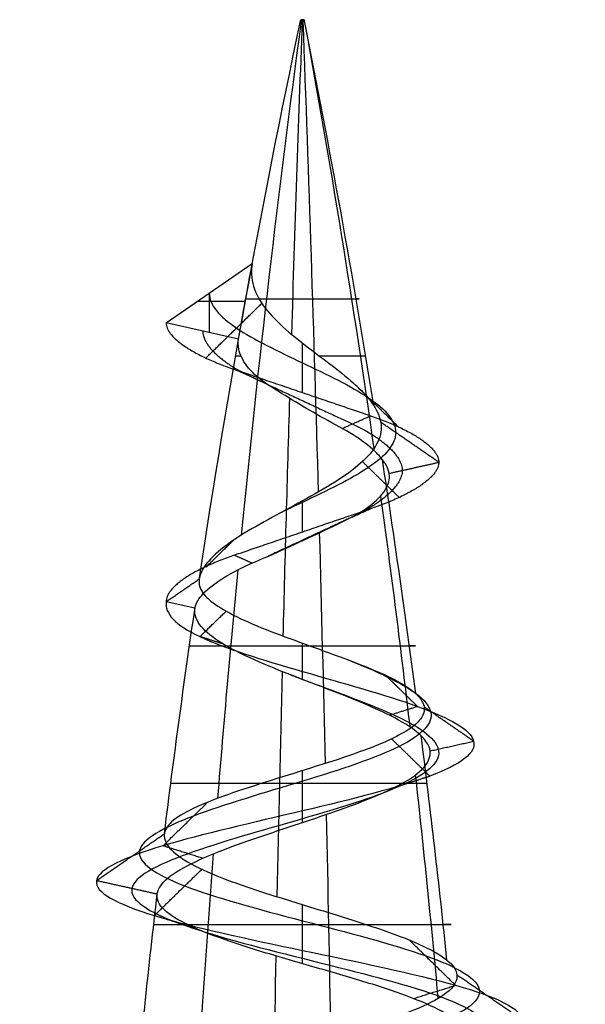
# Model space of a CAD drawing. Header units: millimetres. Extents: x -429 to 422, y -262 to 259.
# Tile 483 of 656: x 138 to 144, y 248 to 259. Entities that reach past the tile are written whole.
import ezdxf

# ---------------------------------------------------------------- set-up
doc = ezdxf.new("R2010")
doc.units = ezdxf.units.MM
doc.layers.add('Screw', color=7, linetype='Continuous', true_color=0xffffff)

msp = doc.modelspace()

# ---------------------------------------------------------------- linework, layer by layer
at = {"layer": 'Screw', "color": 7, "true_color": 0xffffff}
for p, q in [((140.855, 258.55, 1204.207), (140.852, 258.536, 1204.206)), ((140.854, 258.55, 1204.214), (140.891, 258.55, 1204.214)), ((140.857, 258.55, 1204.223), (140.854, 258.536, 1204.225)), ((140.869, 258.55, 1204.232), (140.869, 258.536, 1204.235)), ((140.873, 258.55, 1204.232), (140.873, 258.55, 1204.195)), ((140.876, 258.55, 1204.195), (140.876, 258.536, 1204.193)), ((140.885, 258.55, 1204.228), (140.886, 258.536, 1204.23)), ((140.891, 258.55, 1204.214), (140.894, 258.536, 1204.214)), ((139.373, 255.216, 1204.214), (140.32, 255.869, 1204.214)), ((139.847, 255.542, 1204.214), (139.847, 255.11, 1204.214)), ((139.718, 255.454, 1204.214), (140.244, 255.454, 1204.214)), ((140.17, 255.038, 1204.214), (139.373, 255.216, 1204.214)), ((139.689, 252.078, 1204.214), (139.373, 252.148, 1204.214))]:
    msp.add_line(p, q, dxfattribs=at)
at = {"layer": 'Screw', "color": 7, "true_color": 0xffffff, "extrusion": (0.018848, -7.79498e-15, -0.999822)}
msp.add_arc((236.849, 265.555, -1201.345), 104.311, 278.57845, 282, dxfattribs=at)
at = {"layer": 'Screw', "color": 7, "true_color": 0xffffff, "extrusion": (-0.772512, 2.56304e-13, 0.635)}
for start, end in [(258, 261.15889), (261.37148, 262.7652), (263.10315, 264.44953)]:
    msp.add_arc((-236.849, 1121.733, 655.85), 104.311, start, end, dxfattribs=at)
at = {"layer": 'Screw', "color": 7, "true_color": 0xffffff, "extrusion": (0.984564, -2.56304e-13, 0.175023)}
for start, end in [(78, 79.92855), (80.32112, 81.77536), (81.99168, 83.36379), (83.72372, 85.07324)]:
    msp.add_arc((236.849, 1058.96, 349.463), 104.311, start, end, dxfattribs=at)
at = {"layer": 'Screw', "color": 7, "true_color": 0xffffff, "extrusion": (0, -1, 0)}
for centre, radius, start, end in [((140.873, 1204.214, -258.543), 0.02, 360, 199.8), ((140.873, 1204.214, -258.543), 0.02, 199.8, 0), ((140.873, 1204.214, -255.481), 0.624, 181.08, 19.08), ((140.873, 1204.214, -254.849), 0.736, 156.5472, 181.08), ((140.873, 1204.214, -254.849), 0.736, 19.08, 75.1887), ((140.873, 1204.214, -251.662), 1.244, 181.08, 19.08), ((140.873, 1204.214, -250.148), 1.45, 19.08, 181.08), ((140.873, 1204.214, -248.599), 1.637, 181.08, 19.08)]:
    msp.add_arc(centre, radius, start, end, dxfattribs=at)
at = {"layer": 'Screw', "color": 7, "true_color": 0xffffff, "extrusion": (0, 1, 0)}
for centre, radius, start, end in [((-140.873, 1204.214, 258.536), 0.0215, 358.92, 160.92), ((-140.873, 1204.214, 258.536), 0.0215, 340.2, 358.92), ((-140.873, 1204.214, 258.536), 0.0215, 180, 340.2), ((-140.873, 1204.214, 258.55), 0.0186, 340.2, 180), ((-140.873, 1204.214, 258.55), 0.0186, 180, 340.2), ((-140.873, 1204.214, 258.536), 0.0215, 160.92, 180)]:
    msp.add_arc(centre, radius, start, end, dxfattribs=at)
at = {"layer": 'Screw', "color": 7, "true_color": 0xffffff, "extrusion": (-0.984564, 2.56304e-13, -0.175023)}
for start, end in [(258, 260.89587), (261.14492, 262.55307), (262.86319, 264.21696)]:
    msp.add_arc((-236.849, 1262.98, -349.463), 104.311, start, end, dxfattribs=at)
at = {"layer": 'Screw', "color": 7, "true_color": 0xffffff, "extrusion": (-0.506335, 2.56304e-13, -0.862337)}
for start, end in [(258, 260.63153), (260.92032, 262.34029), (262.62334, 263.9836)]:
    msp.add_arc((-236.849, 590.265, -1109.767), 104.311, start, end, dxfattribs=at)
at = {"layer": 'Screw', "color": 7, "true_color": 0xffffff, "extrusion": (-0.326888, -7.23588e-14, 0.945063)}
msp.add_arc((-236.849, 424.767, 1092.008), 104.311, 99.63402, 102, dxfattribs=at)
at = {"layer": 'Screw', "color": 7, "true_color": 0xffffff, "extrusion": (0, 0, -1)}
msp.add_arc((-242.882, 236.849, -1204.214), 104.311, 10.04253, 10.50624, dxfattribs=at)
at = {"layer": 'Screw', "color": 7, "true_color": 0xffffff, "extrusion": (-0.326888, -7.24143e-14, 0.945063)}
msp.add_arc((-236.849, 424.767, 1092.008), 104.311, 97.87323, 99.30429, dxfattribs=at)
at = {"layer": 'Screw', "color": 7, "true_color": 0xffffff, "extrusion": (0.018848, -7.79411e-15, -0.999822)}
msp.add_arc((236.849, 265.555, -1201.345), 104.311, 277.02372, 278.39931, dxfattribs=at)
at = {"layer": 'Screw', "color": 7, "true_color": 0xffffff, "extrusion": (-0.326888, -7.23865e-14, 0.945063)}
msp.add_arc((-236.849, 424.767, 1092.008), 104.311, 96.2506, 97.6164, dxfattribs=at)
at = {"layer": 'Screw', "color": 7, "true_color": 0xffffff, "extrusion": (0.018848, -7.79303e-15, -0.999822)}
msp.add_arc((236.849, 265.555, -1201.345), 104.311, 275.31878, 276.65673, dxfattribs=at)
at = {"layer": 'Screw', "color": 7, "true_color": 0xffffff}
for points, knots in [([(140.32, 255.869, 1204.214), (140.305, 255.784, 1204.298), (140.309, 255.7, 1204.388), (140.358, 255.537, 1204.558), (140.403, 255.456, 1204.64), (140.524, 255.298, 1204.778), (140.603, 255.219, 1204.835), (140.778, 255.066, 1204.912), (140.876, 254.989, 1204.932), (141.074, 254.838, 1204.931), (141.176, 254.763, 1204.909), (141.363, 254.616, 1204.825), (141.45, 254.542, 1204.762), (141.575, 254.415, 1204.627), (141.622, 254.36, 1204.559), (141.657, 254.306, 1204.485)], [0, 0, 0, 0, 0.00517405, 0.00517405, 0.01034873, 0.01034873, 0.01558777, 0.01558777, 0.02087104, 0.02087104, 0.02626269, 0.02626269, 0.03170822, 0.03170822, 0.0359002, 0.0359002, 0.0359002, 0.0359002]), ([(139.847, 255.542, 1204.214), (139.847, 255.414, 1204.483), (139.957, 255.287, 1204.749), (140.337, 255.031, 1205.129), (140.604, 254.903, 1205.239), (141.141, 254.648, 1205.239), (141.408, 254.52, 1205.129), (141.788, 254.264, 1204.749), (141.898, 254.136, 1204.482), (141.898, 253.881, 1203.945), (141.788, 253.753, 1203.678), (141.408, 253.497, 1203.299), (141.141, 253.369, 1203.188), (140.784, 253.199, 1203.188), (140.695, 253.157, 1203.2), (140.609, 253.115, 1203.223)], [0, 0, 0, 0, 0.947774, 0.947774, 1.895547, 1.895547, 2.843321, 2.843321, 3.791094, 3.791094, 4.738868, 4.738868, 5.686641, 5.686641, 6.000094, 6.000094, 6.000094, 6.000094]), ([(141.75, 253.714, 1204.517), (141.722, 253.75, 1204.581), (141.686, 253.787, 1204.641), (141.577, 253.885, 1204.786), (141.491, 253.947, 1204.864), (141.294, 254.065, 1204.984), (141.18, 254.123, 1205.025), (140.964, 254.246, 1205.055), (140.857, 254.308, 1205.049), (140.654, 254.432, 1204.999), (140.554, 254.495, 1204.953), (140.381, 254.612, 1204.825), (140.31, 254.677, 1204.743), (140.215, 254.803, 1204.573), (140.185, 254.866, 1204.484), (140.164, 254.964, 1204.333), (140.163, 255.002, 1204.274), (140.17, 255.038, 1204.214)], [0.6025161, 0.6025161, 0.6025161, 0.6025161, 0.6376367, 0.6376367, 0.695451, 0.695451, 0.7540424, 0.7540424, 0.8082466, 0.8082466, 0.8637674, 0.8637674, 0.9186339, 0.9186339, 0.9683673, 0.9683673, 1, 1, 1, 1]), ([(141.657, 254.306, 1204.485), (141.668, 254.288, 1204.461), (141.679, 254.27, 1204.436), (141.725, 254.181, 1204.307), (141.742, 254.109, 1204.194), (141.733, 253.968, 1203.97), (141.704, 253.897, 1203.855), (141.607, 253.757, 1203.645), (141.536, 253.688, 1203.547), (141.363, 253.549, 1203.385), (141.257, 253.479, 1203.318), (141.029, 253.343, 1203.23), (140.904, 253.274, 1203.207), (140.653, 253.138, 1203.208), (140.525, 253.069, 1203.234), (140.286, 252.935, 1203.33), (140.173, 252.868, 1203.402), (139.981, 252.733, 1203.582), (139.9, 252.662, 1203.692), (139.786, 252.53, 1203.929), (139.75, 252.467, 1204.06), (139.739, 252.408, 1204.192)], [0.0359002, 0.0359002, 0.0359002, 0.0359002, 0.03728194, 0.03728194, 0.042918, 0.042918, 0.04869105, 0.04869105, 0.05453393, 0.05453393, 0.06051555, 0.06051555, 0.06657532, 0.06657532, 0.07276908, 0.07276908, 0.0790522, 0.0790522, 0.08547717, 0.08547717, 0.09171949, 0.09171949, 0.09171949, 0.09171949]), ([(139.691, 252.086, 1204.191), (139.7, 252.133, 1204.063), (139.732, 252.185, 1203.936), (139.835, 252.294, 1203.697), (139.911, 252.353, 1203.582), (140.1, 252.47, 1203.385), (140.217, 252.529, 1203.3), (140.47, 252.638, 1203.182), (140.607, 252.698, 1203.148), (140.869, 252.817, 1203.135), (140.998, 252.877, 1203.151), (141.244, 252.995, 1203.229), (141.366, 253.051, 1203.294), (141.567, 253.165, 1203.46), (141.65, 253.226, 1203.561), (141.767, 253.347, 1203.776), (141.805, 253.408, 1203.893), (141.837, 253.526, 1204.135), (141.829, 253.582, 1204.266), (141.785, 253.665, 1204.43), (141.769, 253.689, 1204.475), (141.75, 253.714, 1204.517)], [0.0035642, 0.0035642, 0.0035642, 0.0035642, 0.0652627, 0.0652627, 0.1310071, 0.1310071, 0.1990783, 0.1990783, 0.265971, 0.265971, 0.3288149, 0.3288149, 0.3938542, 0.3938542, 0.4568098, 0.4568098, 0.5170571, 0.5170571, 0.5789705, 0.5789705, 0.6025161, 0.6025161, 0.6025161, 0.6025161]), ([(139.739, 252.408, 1204.192), (139.738, 252.405, 1204.2), (139.738, 252.402, 1204.207), (139.728, 252.339, 1204.35), (139.745, 252.284, 1204.491), (139.827, 252.181, 1204.752), (139.891, 252.131, 1204.875), (140.058, 252.028, 1205.093), (140.164, 251.974, 1205.19), (140.402, 251.868, 1205.342), (140.539, 251.815, 1205.398), (140.821, 251.711, 1205.458), (140.969, 251.657, 1205.463), (141.259, 251.552, 1205.422), (141.403, 251.499, 1205.374), (141.665, 251.395, 1205.232), (141.785, 251.343, 1205.136), (141.983, 251.24, 1204.913), (142.063, 251.188, 1204.783), (142.118, 251.138, 1204.644)], [0.09171949, 0.09171949, 0.09171949, 0.09171949, 0.09206875, 0.09206875, 0.09842565, 0.09842565, 0.10462555, 0.10462555, 0.1110412, 0.1110412, 0.11759669, 0.11759669, 0.12421277, 0.12421277, 0.13095434, 0.13095434, 0.13775803, 0.13775803, 0.14451072, 0.14451072, 0.14451072, 0.14451072]), ([(139.373, 252.148, 1204.214), (139.357, 252.02, 1204.606), (139.472, 251.892, 1205.024), (140.017, 251.636, 1205.659), (140.43, 251.509, 1205.873), (141.315, 251.253, 1205.937), (141.783, 251.125, 1205.785), (142.489, 250.87, 1205.169), (142.723, 250.742, 1204.707), (142.787, 250.486, 1203.721), (142.615, 250.358, 1203.204), (141.928, 250.103, 1202.426), (141.416, 249.975, 1202.171), (140.33, 249.719, 1202.107), (139.762, 249.591, 1202.3), (138.914, 249.336, 1203.058), (138.629, 249.208, 1203.62), (138.584, 248.952, 1204.807), (138.826, 248.824, 1205.408), (139.661, 248.569, 1206.279), (140.259, 248.441, 1206.544), (141.486, 248.185, 1206.569), (142.107, 248.057, 1206.329), (143.006, 247.802, 1205.466), (143.279, 247.674, 1204.847), (143.305, 247.418, 1203.58), (143.057, 247.29, 1202.94), (142.165, 247.035, 1202.012), (141.526, 246.907, 1201.73), (140.219, 246.651, 1201.705), (139.559, 246.523, 1201.961), (138.602, 246.268, 1202.882), (138.309, 246.14, 1203.54), (138.29, 245.884, 1204.887), (138.564, 245.756, 1205.562), (139.515, 245.501, 1206.531), (140.189, 245.373, 1206.819), (141.556, 245.117, 1206.831), (142.241, 244.989, 1206.556), (143.224, 244.734, 1205.591), (143.516, 244.606, 1204.907), (143.529, 244.35, 1203.52), (143.249, 244.222, 1202.825), (142.27, 243.967, 1201.828), (141.576, 243.839, 1201.532), (140.169, 243.583, 1201.519), (139.464, 243.455, 1201.803), (138.453, 243.2, 1202.796), (138.156, 243.072, 1203.5), (138.138, 242.832, 1204.838), (138.347, 242.72, 1205.469), (139.132, 242.497, 1206.46), (139.702, 242.385, 1206.818), (140.953, 242.161, 1207.089), (141.629, 242.049, 1207.002), (142.782, 241.825, 1206.412), (143.254, 241.714, 1205.91), (143.777, 241.49, 1204.707), (143.824, 241.378, 1204.011), (143.46, 241.154, 1202.736), (143.051, 241.042, 1202.161), (141.948, 240.819, 1201.398), (141.259, 240.707, 1201.211), (139.906, 240.483, 1201.322), (139.248, 240.371, 1201.619), (138.262, 240.148, 1202.573), (137.938, 240.036, 1203.228), (137.78, 239.812, 1204.606), (137.965, 239.7, 1205.321), (138.737, 239.477, 1206.477), (139.327, 239.365, 1206.915), (140.657, 239.141, 1207.318), (141.391, 239.029, 1207.282), (142.675, 238.805, 1206.75), (143.22, 238.694, 1206.256), (143.875, 238.47, 1205.031), (143.983, 238.358, 1204.303), (143.712, 238.134, 1202.941), (143.334, 238.022, 1202.31), (142.26, 237.799, 1201.428), (141.567, 237.687, 1201.181), (140.178, 237.463, 1201.181), (139.486, 237.351, 1201.428), (138.411, 237.128, 1202.31), (138.033, 237.016, 1202.941), (137.762, 236.792, 1204.303), (137.87, 236.68, 1205.031), (138.525, 236.456, 1206.256), (139.07, 236.345, 1206.75), (140.354, 236.121, 1207.282), (141.088, 236.009, 1207.318), (142.418, 235.785, 1206.915), (143.009, 235.674, 1206.477), (143.781, 235.45, 1205.321), (143.959, 235.338, 1204.608), (143.823, 235.114, 1203.225), (143.509, 235.002, 1202.56), (142.526, 234.779, 1201.578), (141.861, 234.667, 1201.263), (140.478, 234.443, 1201.127), (139.765, 234.331, 1201.306), (138.61, 234.108, 1202.078), (138.172, 233.996, 1202.668), (137.768, 233.772, 1203.998), (137.804, 233.66, 1204.733), (138.336, 233.436, 1206.016), (138.83, 233.325, 1206.561), (140.056, 233.101, 1207.216), (140.783, 232.989, 1207.324), (142.146, 232.765, 1207.053), (142.776, 232.653, 1206.675), (143.658, 232.43, 1205.601), (143.906, 232.318, 1204.909), (143.906, 232.094, 1203.519), (143.658, 231.982, 1202.827), (142.776, 231.759, 1201.752), (142.146, 231.647, 1201.374), (140.783, 231.423, 1201.103), (140.056, 231.311, 1201.211), (138.83, 231.088, 1201.866), (138.336, 230.976, 1202.411), (137.804, 230.752, 1203.695), (137.768, 230.64, 1204.429), (138.172, 230.416, 1205.759), (138.61, 230.305, 1206.35), (139.765, 230.081, 1207.122), (140.478, 229.969, 1207.3), (141.861, 229.745, 1207.164), (142.526, 229.633, 1206.85), (143.509, 229.41, 1205.867), (143.823, 229.298, 1205.202), (143.959, 229.074, 1203.82), (143.781, 228.962, 1203.106), (143.009, 228.739, 1201.951), (142.418, 228.627, 1201.513), (141.088, 228.403, 1201.109), (140.354, 228.291, 1201.146), (139.07, 228.068, 1201.677), (138.525, 227.956, 1202.171), (137.87, 227.732, 1203.397), (137.762, 227.62, 1204.124), (138.033, 227.396, 1205.487), (138.411, 227.285, 1206.118), (139.486, 227.061, 1206.999), (140.178, 226.949, 1207.247), (141.567, 226.725, 1207.247), (142.26, 226.613, 1206.999), (143.334, 226.39, 1206.118), (143.712, 226.278, 1205.487), (143.983, 226.054, 1204.124), (143.875, 225.942, 1203.397), (143.22, 225.719, 1202.171), (142.675, 225.607, 1201.677), (141.391, 225.383, 1201.146), (140.657, 225.271, 1201.109), (139.327, 225.047, 1201.513), (138.737, 224.936, 1201.951), (137.965, 224.712, 1203.106), (137.786, 224.6, 1203.82), (137.922, 224.376, 1205.202), (138.237, 224.265, 1205.867), (139.219, 224.041, 1206.85), (139.884, 223.929, 1207.164), (141.267, 223.705, 1207.3), (141.98, 223.593, 1207.122), (143.135, 223.37, 1206.35), (143.573, 223.258, 1205.759), (143.977, 223.034, 1204.429), (143.941, 222.922, 1203.695), (143.409, 222.699, 1202.411), (142.915, 222.587, 1201.866), (141.69, 222.363, 1201.211), (140.962, 222.251, 1201.103), (139.599, 222.027, 1201.374), (138.969, 221.916, 1201.752), (138.087, 221.692, 1202.827), (137.839, 221.58, 1203.518), (137.839, 221.468, 1204.214)], [0.0909091, 0.0909091, 0.0909091, 0.0909091, 0.1022727, 0.1022727, 0.1136364, 0.1136364, 0.125, 0.125, 0.1363636, 0.1363636, 0.1477273, 0.1477273, 0.1590909, 0.1590909, 0.1704545, 0.1704545, 0.1818182, 0.1818182, 0.1931818, 0.1931818, 0.2045455, 0.2045455, 0.2159091, 0.2159091, 0.2272727, 0.2272727, 0.2386364, 0.2386364, 0.25, 0.25, 0.2613636, 0.2613636, 0.2727273, 0.2727273, 0.2840909, 0.2840909, 0.2954545, 0.2954545, 0.3068182, 0.3068182, 0.3181818, 0.3181818, 0.3295455, 0.3295455, 0.3409091, 0.3409091, 0.3522727, 0.3522727, 0.3636364, 0.3636364, 0.3735795, 0.3735795, 0.3835227, 0.3835227, 0.3934659, 0.3934659, 0.4034091, 0.4034091, 0.4133523, 0.4133523, 0.4232955, 0.4232955, 0.4332386, 0.4332386, 0.4431818, 0.4431818, 0.453125, 0.453125, 0.4630682, 0.4630682, 0.4730114, 0.4730114, 0.4829545, 0.4829545, 0.4928977, 0.4928977, 0.5028409, 0.5028409, 0.5127841, 0.5127841, 0.5227273, 0.5227273, 0.5326705, 0.5326705, 0.5426136, 0.5426136, 0.5525568, 0.5525568, 0.5625, 0.5625, 0.5724432, 0.5724432, 0.5823864, 0.5823864, 0.5923295, 0.5923295, 0.6022727, 0.6022727, 0.6122159, 0.6122159, 0.6221591, 0.6221591, 0.6321023, 0.6321023, 0.6420455, 0.6420455, 0.6519886, 0.6519886, 0.6619318, 0.6619318, 0.671875, 0.671875, 0.6818182, 0.6818182, 0.6917614, 0.6917614, 0.7017045, 0.7017045, 0.7116477, 0.7116477, 0.7215909, 0.7215909, 0.7315341, 0.7315341, 0.7414773, 0.7414773, 0.7514205, 0.7514205, 0.7613636, 0.7613636, 0.7713068, 0.7713068, 0.78125, 0.78125, 0.7911932, 0.7911932, 0.8011364, 0.8011364, 0.8110795, 0.8110795, 0.8210227, 0.8210227, 0.8309659, 0.8309659, 0.8409091, 0.8409091, 0.8508523, 0.8508523, 0.8607955, 0.8607955, 0.8707386, 0.8707386, 0.8806818, 0.8806818, 0.890625, 0.890625, 0.9005682, 0.9005682, 0.9105114, 0.9105114, 0.9204545, 0.9204545, 0.9303977, 0.9303977, 0.9403409, 0.9403409, 0.9502841, 0.9502841, 0.9602273, 0.9602273, 0.9701705, 0.9701705, 0.9801136, 0.9801136, 0.9900568, 0.9900568, 1, 1, 1, 1]), ([(142.177, 250.674, 1204.665), (142.157, 250.694, 1204.715), (142.134, 250.714, 1204.764), (142.029, 250.793, 1204.956), (141.923, 250.854, 1205.088), (141.675, 250.975, 1205.299), (141.531, 251.036, 1205.382), (141.229, 251.157, 1205.489), (141.067, 251.218, 1205.515), (140.752, 251.339, 1205.507), (140.594, 251.401, 1205.474), (140.309, 251.523, 1205.355), (140.176, 251.584, 1205.269), (139.956, 251.706, 1205.058), (139.865, 251.768, 1204.932), (139.738, 251.89, 1204.662), (139.7, 251.952, 1204.514), (139.686, 252.035, 1204.316), (139.686, 252.056, 1204.265), (139.689, 252.078, 1204.214)], [0.93736705, 0.93736705, 0.93736705, 0.93736705, 0.94016165, 0.94016165, 0.94869079, 0.94869079, 0.95708589, 0.95708589, 0.96537684, 0.96537684, 0.9735392, 0.9735392, 0.98158546, 0.98158546, 0.98951045, 0.98951045, 0.99730872, 0.99730872, 1, 1, 1, 1]), ([(141.368, 251.511, 1205.378), (141.523, 251.449, 1205.329), (141.672, 251.386, 1205.25), (142.067, 251.196, 1204.922), (142.25, 251.068, 1204.583), (142.314, 250.813, 1203.845), (142.193, 250.685, 1203.451), (141.681, 250.429, 1202.848), (141.292, 250.301, 1202.645), (140.453, 250.046, 1202.581), (140.009, 249.918, 1202.722), (139.336, 249.662, 1203.305), (139.102, 249.534, 1203.744), (139.058, 249.279, 1204.683), (139.248, 249.151, 1205.16), (139.908, 248.895, 1205.856), (140.383, 248.767, 1206.07), (141.362, 248.512, 1206.096), (141.859, 248.384, 1205.907), (142.584, 248.128, 1205.219), (142.806, 248, 1204.723), (142.831, 247.745, 1203.704), (142.634, 247.617, 1203.187), (141.917, 247.361, 1202.434), (141.402, 247.233, 1202.204), (140.343, 246.978, 1202.178), (139.806, 246.85, 1202.384), (139.025, 246.594, 1203.129), (138.783, 246.466, 1203.664), (138.764, 246.211, 1204.763), (138.987, 246.083, 1205.315), (139.762, 245.827, 1206.109), (140.313, 245.699, 1206.345), (141.432, 245.444, 1206.358), (141.994, 245.316, 1206.134), (142.802, 245.06, 1205.344), (143.042, 244.932, 1204.783), (143.055, 244.677, 1203.644), (142.827, 244.549, 1203.072), (142.023, 244.293, 1202.25), (141.452, 244.165, 1202.006), (140.293, 243.91, 1201.993), (139.711, 243.782, 1202.225), (138.875, 243.526, 1203.043), (138.629, 243.398, 1203.624), (138.611, 243.159, 1204.73), (138.782, 243.047, 1205.252), (139.429, 242.823, 1206.076), (139.901, 242.711, 1206.374), (140.939, 242.488, 1206.604), (141.501, 242.376, 1206.534), (142.463, 242.152, 1206.045), (142.858, 242.04, 1205.628), (143.298, 241.817, 1204.626), (143.339, 241.705, 1204.045), (143.039, 241.481, 1202.977), (142.697, 241.369, 1202.495), (141.775, 241.145, 1201.851), (141.197, 241.034, 1201.693), (140.061, 240.81, 1201.783), (139.506, 240.698, 1202.03), (138.673, 240.474, 1202.831), (138.399, 240.362, 1203.382), (138.262, 240.139, 1204.545), (138.419, 240.027, 1205.148), (139.07, 239.803, 1206.123), (139.568, 239.691, 1206.493), (140.691, 239.468, 1206.833), (141.31, 239.356, 1206.803), (142.394, 239.132, 1206.354), (142.854, 239.02, 1205.937), (143.406, 238.797, 1204.903), (143.497, 238.685, 1204.289), (143.269, 238.461, 1203.139), (142.95, 238.349, 1202.607), (142.043, 238.125, 1201.863), (141.459, 238.014, 1201.654), (140.286, 237.79, 1201.654), (139.702, 237.678, 1201.863), (138.796, 237.454, 1202.607), (138.477, 237.342, 1203.139), (138.248, 237.119, 1204.289), (138.339, 237.007, 1204.903), (138.892, 236.783, 1205.937), (139.351, 236.671, 1206.354), (140.435, 236.448, 1206.803), (141.055, 236.336, 1206.833), (142.177, 236.112, 1206.493), (142.675, 236, 1206.123), (143.327, 235.776, 1205.148), (143.477, 235.665, 1204.546), (143.362, 235.441, 1203.379), (143.097, 235.329, 1202.818), (142.268, 235.105, 1201.989), (141.707, 234.994, 1201.724), (140.54, 234.77, 1201.609), (139.938, 234.658, 1201.76), (138.963, 234.434, 1202.411), (138.593, 234.322, 1202.91), (138.253, 234.099, 1204.032), (138.283, 233.987, 1204.652), (138.732, 233.763, 1205.735), (139.149, 233.651, 1206.195), (140.183, 233.428, 1206.748), (140.797, 233.316, 1206.839), (141.947, 233.092, 1206.61), (142.479, 232.98, 1206.291), (143.223, 232.756, 1205.384), (143.432, 232.645, 1204.8), (143.432, 232.421, 1203.627), (143.223, 232.309, 1203.043), (142.479, 232.085, 1202.137), (141.947, 231.973, 1201.818), (140.797, 231.75, 1201.589), (140.183, 231.638, 1201.68), (139.149, 231.414, 1202.233), (138.732, 231.302, 1202.692), (138.283, 231.079, 1203.776), (138.253, 230.967, 1204.396), (138.593, 230.743, 1205.518), (138.963, 230.631, 1206.016), (139.938, 230.408, 1206.668), (140.54, 230.296, 1206.819), (141.707, 230.072, 1206.704), (142.268, 229.96, 1206.438), (143.097, 229.736, 1205.609), (143.362, 229.625, 1205.048), (143.477, 229.401, 1203.881), (143.327, 229.289, 1203.279), (142.675, 229.065, 1202.304), (142.177, 228.953, 1201.934), (141.055, 228.73, 1201.594), (140.435, 228.618, 1201.625), (139.351, 228.394, 1202.073), (138.892, 228.282, 1202.49), (138.339, 228.059, 1203.524), (138.248, 227.947, 1204.138), (138.477, 227.723, 1205.288), (138.796, 227.611, 1205.82), (139.702, 227.388, 1206.564), (140.286, 227.276, 1206.773), (141.459, 227.052, 1206.773), (142.043, 226.94, 1206.564), (142.95, 226.716, 1205.82), (143.269, 226.605, 1205.288), (143.497, 226.381, 1204.138), (143.406, 226.269, 1203.524), (142.854, 226.045, 1202.49), (142.394, 225.933, 1202.073), (141.31, 225.71, 1201.625), (140.691, 225.598, 1201.594), (139.568, 225.374, 1201.934), (139.07, 225.262, 1202.304), (138.419, 225.039, 1203.279), (138.268, 224.927, 1203.881), (138.383, 224.703, 1205.048), (138.648, 224.591, 1205.609), (139.477, 224.368, 1206.438), (140.038, 224.256, 1206.704), (141.205, 224.032, 1206.819), (141.807, 223.92, 1206.668), (142.782, 223.696, 1206.016), (143.152, 223.585, 1205.518), (143.492, 223.361, 1204.396), (143.462, 223.249, 1203.776), (143.013, 223.025, 1202.692), (142.596, 222.913, 1202.233), (141.562, 222.69, 1201.68), (140.948, 222.578, 1201.589), (139.798, 222.354, 1201.818), (139.266, 222.242, 1202.137), (138.522, 222.019, 1203.043), (138.313, 221.907, 1203.626), (138.313, 221.795, 1204.214)], [9.962929, 9.962929, 9.962929, 9.962929, 10.425509, 10.425509, 11.373282, 11.373282, 12.321056, 12.321056, 13.268829, 13.268829, 14.216603, 14.216603, 15.164377, 15.164377, 16.11215, 16.11215, 17.059924, 17.059924, 18.007697, 18.007697, 18.955471, 18.955471, 19.903244, 19.903244, 20.851018, 20.851018, 21.798791, 21.798791, 22.746565, 22.746565, 23.694338, 23.694338, 24.642112, 24.642112, 25.589885, 25.589885, 26.537659, 26.537659, 27.485432, 27.485432, 28.433206, 28.433206, 29.38098, 29.38098, 30.328753, 30.328753, 31.158055, 31.158055, 31.987357, 31.987357, 32.816659, 32.816659, 33.64596, 33.64596, 34.475262, 34.475262, 35.304564, 35.304564, 36.133866, 36.133866, 36.963168, 36.963168, 37.79247, 37.79247, 38.621772, 38.621772, 39.451073, 39.451073, 40.280375, 40.280375, 41.109677, 41.109677, 41.938979, 41.938979, 42.768281, 42.768281, 43.597583, 43.597583, 44.426884, 44.426884, 45.256186, 45.256186, 46.085488, 46.085488, 46.91479, 46.91479, 47.744092, 47.744092, 48.573394, 48.573394, 49.402695, 49.402695, 50.231997, 50.231997, 51.061299, 51.061299, 51.890601, 51.890601, 52.719903, 52.719903, 53.549205, 53.549205, 54.378507, 54.378507, 55.207808, 55.207808, 56.03711, 56.03711, 56.866412, 56.866412, 57.695714, 57.695714, 58.525016, 58.525016, 59.354318, 59.354318, 60.183619, 60.183619, 61.012921, 61.012921, 61.842223, 61.842223, 62.671525, 62.671525, 63.500827, 63.500827, 64.330129, 64.330129, 65.15943, 65.15943, 65.988732, 65.988732, 66.818034, 66.818034, 67.647336, 67.647336, 68.476638, 68.476638, 69.30594, 69.30594, 70.135242, 70.135242, 70.964543, 70.964543, 71.793845, 71.793845, 72.623147, 72.623147, 73.452449, 73.452449, 74.281751, 74.281751, 75.111053, 75.111053, 75.940354, 75.940354, 76.769656, 76.769656, 77.598958, 77.598958, 78.42826, 78.42826, 79.257562, 79.257562, 80.086864, 80.086864, 80.916165, 80.916165, 81.745467, 81.745467, 82.574769, 82.574769, 83.404071, 83.404071, 83.404071, 83.404071]), ([(140.742, 251.344, 1205.496), (140.785, 251.327, 1205.505), (140.829, 251.311, 1205.511), (141.213, 251.166, 1205.547), (141.579, 251.038, 1205.438), (142.142, 250.783, 1204.966), (142.334, 250.655, 1204.605), (142.398, 250.399, 1203.823), (142.268, 250.271, 1203.407), (141.725, 250.016, 1202.773), (141.314, 249.888, 1202.561), (140.431, 249.632, 1202.497), (139.966, 249.504, 1202.647), (139.261, 249.249, 1203.262), (139.018, 249.121, 1203.722), (138.973, 248.865, 1204.705), (139.173, 248.738, 1205.204), (139.864, 248.482, 1205.931), (140.361, 248.354, 1206.154), (141.384, 248.098, 1206.18), (141.903, 247.971, 1205.982), (142.659, 247.715, 1205.262), (142.89, 247.587, 1204.745), (142.916, 247.331, 1203.682), (142.709, 247.204, 1203.143), (141.961, 246.948, 1202.359), (141.424, 246.82, 1202.12), (140.321, 246.564, 1202.094), (139.762, 246.437, 1202.309), (138.95, 246.181, 1203.085), (138.699, 246.053, 1203.642), (138.679, 245.797, 1204.785), (138.912, 245.67, 1205.359), (139.718, 245.414, 1206.184), (140.291, 245.286, 1206.429), (141.454, 245.03, 1206.442), (142.038, 244.903, 1206.209), (142.877, 244.647, 1205.388), (143.127, 244.519, 1204.805), (143.139, 244.263, 1203.622), (142.902, 244.136, 1203.028), (142.067, 243.88, 1202.175), (141.474, 243.752, 1201.921), (140.271, 243.496, 1201.909), (139.667, 243.369, 1202.15), (138.8, 243.113, 1202.999), (138.545, 242.985, 1203.602), (138.527, 242.745, 1204.749), (138.704, 242.634, 1205.291), (139.376, 242.41, 1206.144), (139.866, 242.298, 1206.453), (140.942, 242.074, 1206.69), (141.524, 241.962, 1206.617), (142.519, 241.739, 1206.11), (142.929, 241.627, 1205.678), (143.383, 241.403, 1204.641), (143.425, 241.291, 1204.039), (143.114, 241.068, 1202.934), (142.76, 240.956, 1202.436), (141.806, 240.732, 1201.771), (141.208, 240.62, 1201.608), (140.033, 240.396, 1201.701), (139.46, 240.285, 1201.957), (138.6, 240.061, 1202.786), (138.317, 239.949, 1203.355), (138.176, 239.725, 1204.556), (138.338, 239.614, 1205.179), (139.011, 239.39, 1206.186), (139.526, 239.278, 1206.568), (140.685, 239.054, 1206.919), (141.325, 238.942, 1206.888), (142.444, 238.719, 1206.424), (142.919, 238.607, 1205.994), (143.49, 238.383, 1204.926), (143.584, 238.271, 1204.292), (143.347, 238.048, 1203.104), (143.018, 237.936, 1202.554), (142.082, 237.712, 1201.786), (141.478, 237.6, 1201.57), (140.267, 237.376, 1201.57), (139.664, 237.265, 1201.786), (138.727, 237.041, 1202.554), (138.398, 236.929, 1203.104), (138.161, 236.705, 1204.292), (138.256, 236.593, 1204.926), (138.826, 236.37, 1205.994), (139.301, 236.258, 1206.424), (140.42, 236.034, 1206.888), (141.061, 235.922, 1206.919), (142.22, 235.699, 1206.568), (142.734, 235.587, 1206.186), (143.407, 235.363, 1205.179), (143.563, 235.251, 1204.557), (143.444, 235.028, 1203.352), (143.17, 234.916, 1202.773), (142.314, 234.692, 1201.916), (141.734, 234.58, 1201.642), (140.529, 234.356, 1201.523), (139.907, 234.245, 1201.679), (138.9, 234.021, 1202.352), (138.518, 233.909, 1202.867), (138.167, 233.685, 1204.026), (138.198, 233.573, 1204.666), (138.662, 233.35, 1205.785), (139.092, 233.238, 1206.26), (140.16, 233.014, 1206.831), (140.794, 232.902, 1206.925), (141.982, 232.679, 1206.689), (142.532, 232.567, 1206.359), (143.3, 232.343, 1205.423), (143.516, 232.231, 1204.819), (143.516, 232.008, 1203.608), (143.3, 231.896, 1203.005), (142.532, 231.672, 1202.068), (141.982, 231.56, 1201.739), (140.794, 231.336, 1201.503), (140.16, 231.225, 1201.597), (139.092, 231.001, 1202.168), (138.662, 230.889, 1202.642), (138.198, 230.665, 1203.762), (138.167, 230.553, 1204.402), (138.518, 230.33, 1205.561), (138.9, 230.218, 1206.075), (139.907, 229.994, 1206.748), (140.529, 229.882, 1206.904), (141.734, 229.659, 1206.785), (142.314, 229.547, 1206.511), (143.17, 229.323, 1205.655), (143.444, 229.211, 1205.076), (143.563, 228.988, 1203.87), (143.407, 228.876, 1203.248), (142.734, 228.652, 1202.241), (142.22, 228.54, 1201.86), (141.061, 228.316, 1201.508), (140.42, 228.205, 1201.539), (139.301, 227.981, 1202.003), (138.826, 227.869, 1202.433), (138.256, 227.645, 1203.502), (138.161, 227.533, 1204.136), (138.398, 227.31, 1205.323), (138.727, 227.198, 1205.873), (139.664, 226.974, 1206.642), (140.267, 226.862, 1206.858), (141.478, 226.639, 1206.858), (142.082, 226.527, 1206.642), (143.018, 226.303, 1205.873), (143.347, 226.191, 1205.323), (143.584, 225.967, 1204.136), (143.49, 225.856, 1203.502), (142.919, 225.632, 1202.433), (142.444, 225.52, 1202.003), (141.325, 225.296, 1201.539), (140.685, 225.185, 1201.508), (139.526, 224.961, 1201.86), (139.011, 224.849, 1202.241), (138.338, 224.625, 1203.248), (138.182, 224.513, 1203.87), (138.301, 224.29, 1205.076), (138.575, 224.178, 1205.655), (139.431, 223.954, 1206.511), (140.011, 223.842, 1206.785), (141.216, 223.619, 1206.904), (141.838, 223.507, 1206.748), (142.845, 223.283, 1206.075), (143.227, 223.171, 1205.561), (143.578, 222.947, 1204.402), (143.547, 222.836, 1203.762), (143.083, 222.612, 1202.642), (142.653, 222.5, 1202.168), (141.585, 222.276, 1201.597), (140.951, 222.164, 1201.503), (139.763, 221.941, 1201.739), (139.213, 221.829, 1202.068), (138.445, 221.605, 1203.005), (138.229, 221.494, 1203.607), (138.229, 221.382, 1204.214)], [2.782471, 2.782471, 2.782471, 2.782471, 2.974275, 2.974275, 4.461413, 4.461413, 5.948551, 5.948551, 7.435688, 7.435688, 8.922826, 8.922826, 10.409964, 10.409964, 11.897102, 11.897102, 13.384239, 13.384239, 14.871377, 14.871377, 16.358515, 16.358515, 17.845652, 17.845652, 19.33279, 19.33279, 20.819928, 20.819928, 22.307065, 22.307065, 23.794203, 23.794203, 25.281341, 25.281341, 26.768478, 26.768478, 28.255616, 28.255616, 29.742754, 29.742754, 31.229892, 31.229892, 32.717029, 32.717029, 34.204167, 34.204167, 35.691305, 35.691305, 36.99255, 36.99255, 38.293796, 38.293796, 39.595041, 39.595041, 40.896287, 40.896287, 42.197532, 42.197532, 43.498777, 43.498777, 44.800023, 44.800023, 46.101268, 46.101268, 47.402514, 47.402514, 48.703759, 48.703759, 50.005005, 50.005005, 51.30625, 51.30625, 52.607496, 52.607496, 53.908741, 53.908741, 55.209987, 55.209987, 56.511232, 56.511232, 57.812478, 57.812478, 59.113723, 59.113723, 60.414969, 60.414969, 61.716214, 61.716214, 63.01746, 63.01746, 64.318705, 64.318705, 65.619951, 65.619951, 66.921196, 66.921196, 68.222442, 68.222442, 69.523687, 69.523687, 70.824933, 70.824933, 72.126178, 72.126178, 73.427423, 73.427423, 74.728669, 74.728669, 76.029914, 76.029914, 77.33116, 77.33116, 78.632405, 78.632405, 79.933651, 79.933651, 81.234896, 81.234896, 82.536142, 82.536142, 83.837387, 83.837387, 85.138633, 85.138633, 86.439878, 86.439878, 87.741124, 87.741124, 89.042369, 89.042369, 90.343615, 90.343615, 91.64486, 91.64486, 92.946106, 92.946106, 94.247351, 94.247351, 95.548597, 95.548597, 96.849842, 96.849842, 98.151088, 98.151088, 99.452333, 99.452333, 100.753579, 100.753579, 102.054824, 102.054824, 103.35607, 103.35607, 104.657315, 104.657315, 105.95856, 105.95856, 107.259806, 107.259806, 108.561051, 108.561051, 109.862297, 109.862297, 111.163542, 111.163542, 112.464788, 112.464788, 113.766033, 113.766033, 115.067279, 115.067279, 116.368524, 116.368524, 117.66977, 117.66977, 118.971015, 118.971015, 118.971015, 118.971015]), ([(142.118, 251.138, 1204.644), (142.119, 251.136, 1204.641), (142.121, 251.135, 1204.637), (142.178, 251.082, 1204.49), (142.209, 251.03, 1204.334), (142.215, 250.926, 1204.023), (142.19, 250.873, 1203.864), (142.088, 250.77, 1203.566), (142.008, 250.718, 1203.422), (141.807, 250.615, 1203.174), (141.682, 250.563, 1203.065), (141.403, 250.459, 1202.898), (141.246, 250.408, 1202.838), (140.923, 250.306, 1202.776), (140.753, 250.254, 1202.773), (140.424, 250.15, 1202.825), (140.261, 250.099, 1202.882), (139.965, 249.997, 1203.046), (139.83, 249.946, 1203.156), (139.606, 249.844, 1203.413), (139.515, 249.794, 1203.565), (139.397, 249.698, 1203.872), (139.364, 249.652, 1204.029), (139.355, 249.604, 1204.185)], [0.14451072, 0.14451072, 0.14451072, 0.14451072, 0.14468214, 0.14468214, 0.15167634, 0.15167634, 0.1587722, 0.1587722, 0.16595911, 0.16595911, 0.17322268, 0.17322268, 0.18059749, 0.18059749, 0.18803088, 0.18803088, 0.19558335, 0.19558335, 0.2031895, 0.2031895, 0.21089184, 0.21089184, 0.21790536, 0.21790536, 0.21790536, 0.21790536]), ([(139.275, 248.941, 1204.184), (139.285, 248.996, 1204.006), (139.326, 249.053, 1203.828), (139.465, 249.169, 1203.493), (139.568, 249.229, 1203.332), (139.82, 249.348, 1203.062), (139.972, 249.409, 1202.949), (140.299, 249.529, 1202.787), (140.478, 249.589, 1202.735), (140.837, 249.708, 1202.698), (141.021, 249.769, 1202.713), (141.364, 249.889, 1202.804), (141.529, 249.949, 1202.881), (141.815, 250.068, 1203.085), (141.94, 250.129, 1203.214), (142.132, 250.249, 1203.501), (142.202, 250.31, 1203.663), (142.279, 250.43, 1203.996), (142.287, 250.491, 1204.17), (142.249, 250.592, 1204.449), (142.219, 250.633, 1204.56), (142.177, 250.674, 1204.665)], [0.84938904, 0.84938904, 0.84938904, 0.84938904, 0.85846734, 0.85846734, 0.86795273, 0.86795273, 0.87736896, 0.87736896, 0.88666709, 0.88666709, 0.8958651, 0.8958651, 0.90494255, 0.90494255, 0.9139247, 0.9139247, 0.9227773, 0.9227773, 0.93153669, 0.93153669, 0.93736705, 0.93736705, 0.93736705, 0.93736705]), ([(139.355, 249.604, 1204.185), (139.354, 249.599, 1204.202), (139.353, 249.594, 1204.218), (139.348, 249.534, 1204.412), (139.375, 249.475, 1204.59), (139.487, 249.359, 1204.928), (139.576, 249.3, 1205.091), (139.802, 249.185, 1205.375), (139.942, 249.126, 1205.499), (140.255, 249.011, 1205.69), (140.432, 248.953, 1205.759), (140.796, 248.84, 1205.832), (140.987, 248.782, 1205.836), (141.358, 248.667, 1205.781), (141.542, 248.609, 1205.718), (141.875, 248.496, 1205.537), (142.028, 248.439, 1205.414), (142.281, 248.325, 1205.127), (142.385, 248.267, 1204.958), (142.457, 248.209, 1204.773), (142.459, 248.207, 1204.768), (142.461, 248.206, 1204.763)], [0.21790536, 0.21790536, 0.21790536, 0.21790536, 0.21865324, 0.21865324, 0.22660347, 0.22660347, 0.23475729, 0.23475729, 0.24295812, 0.24295812, 0.25126662, 0.25126662, 0.25962991, 0.25962991, 0.26811504, 0.26811504, 0.27665183, 0.27665183, 0.28529787, 0.28529787, 0.28553465, 0.28553465, 0.28553465, 0.28553465]), ([(142.526, 247.563, 1204.786), (142.458, 247.617, 1204.964), (142.359, 247.671, 1205.134), (142.108, 247.781, 1205.436), (141.949, 247.839, 1205.571), (141.601, 247.954, 1205.772), (141.408, 248.012, 1205.842), (141.015, 248.126, 1205.909), (140.811, 248.184, 1205.908), (140.424, 248.298, 1205.835), (140.235, 248.357, 1205.763), (139.901, 248.471, 1205.563), (139.75, 248.529, 1205.431), (139.509, 248.643, 1205.13), (139.414, 248.701, 1204.956), (139.294, 248.815, 1204.594), (139.267, 248.874, 1204.4), (139.274, 248.935, 1204.202), (139.275, 248.938, 1204.193), (139.275, 248.941, 1204.184)], [0.76962346, 0.76962346, 0.76962346, 0.76962346, 0.77928099, 0.77928099, 0.7895125, 0.7895125, 0.79964683, 0.79964683, 0.80969778, 0.80969778, 0.81964254, 0.81964254, 0.82950608, 0.82950608, 0.83926127, 0.83926127, 0.84891991, 0.84891991, 0.84938904, 0.84938904, 0.84938904, 0.84938904]), ([(142.461, 248.206, 1204.763), (142.529, 248.151, 1204.586), (142.566, 248.096, 1204.395), (142.577, 247.984, 1204.009), (142.547, 247.926, 1203.809), (142.422, 247.813, 1203.434), (142.325, 247.756, 1203.254), (142.077, 247.644, 1202.941), (141.923, 247.587, 1202.804), (141.581, 247.473, 1202.591), (141.387, 247.417, 1202.514), (140.989, 247.305, 1202.43), (140.779, 247.248, 1202.423), (140.373, 247.135, 1202.48), (140.17, 247.078, 1202.545), (139.804, 246.967, 1202.739), (139.635, 246.911, 1202.87), (139.354, 246.799, 1203.179), (139.239, 246.742, 1203.362), (139.078, 246.631, 1203.751), (139.031, 246.575, 1203.964), (139.021, 246.519, 1204.176), (139.021, 246.519, 1204.177), (139.021, 246.518, 1204.179)], [0.28553465, 0.28553465, 0.28553465, 0.28553465, 0.29401019, 0.29401019, 0.30280503, 0.30280503, 0.31169175, 0.31169175, 0.32063394, 0.32063394, 0.32968449, 0.32968449, 0.33877723, 0.33877723, 0.34797806, 0.34797806, 0.35722453, 0.35722453, 0.36656009, 0.36656009, 0.3759536, 0.3759536, 0.37601776, 0.37601776, 0.37601776, 0.37601776])]:
    msp.add_open_spline(points, degree=3, knots=knots, dxfattribs=at)
for points, degree in [([(139.813, 254.832, 1205.274), (140.119, 255.131, 1204.967), (140.425, 255.43, 1204.661)], 2), ([(140.873, 254.449, 1205.713), (140.873, 254.721, 1205.319), (140.873, 254.993, 1204.925)], 2), ([(140.478, 254.546, 1204.897), (140.301, 254.625, 1205.204), (140.123, 254.704, 1205.512)], 2), ([(141.933, 254.065, 1205.274), (141.681, 254.311, 1205.022), (141.429, 254.557, 1204.77)], 2), ([(141.309, 254.054, 1204.969), (141.465, 254.123, 1205.241), (141.622, 254.193, 1205.512)], 2), ([(142.372, 253.682, 1204.214), (142.053, 253.902, 1204.214), (141.734, 254.122, 1204.214)], 2), ([(141.933, 253.298, 1203.154), (141.732, 253.494, 1203.354), (141.532, 253.689, 1203.554)], 2), ([(141.826, 253.56, 1204.214), (142.099, 253.621, 1204.214), (142.372, 253.682, 1204.214)], 2), ([(140.873, 252.915, 1202.715), (140.873, 253.086, 1202.963), (140.873, 253.258, 1203.211)], 2), ([(141.389, 253.067, 1203.32), (141.505, 253.119, 1203.118), (141.622, 253.17, 1202.915)], 2), ([(139.813, 252.531, 1203.154), (139.964, 252.679, 1203.305), (140.116, 252.828, 1203.457)], 2), ([(140.318, 252.572, 1203.253), (140.221, 252.616, 1203.084), (140.123, 252.659, 1202.915)], 2), ([(139.373, 252.148, 1204.214), (139.555, 252.273, 1204.214), (139.737, 252.399, 1204.214)], 2), ([(139.689, 252.078, 1204.214), (139.69, 252.08, 1204.206), (139.69, 252.083, 1204.199), (139.691, 252.086, 1204.191)], 3), ([(139.745, 251.764, 1205.342), (139.889, 251.905, 1205.198), (140.033, 252.045, 1205.054)], 2), ([(139.995, 251.685, 1205.091), (139.87, 251.725, 1205.216), (139.745, 251.764, 1205.342)], 2), ([(140.873, 251.381, 1205.905), (140.873, 251.537, 1205.679), (140.873, 251.692, 1205.453)], 2), ([(140.873, 251.293, 1205.51), (140.873, 251.337, 1205.707), (140.873, 251.381, 1205.905)], 2), ([(142.136, 250.997, 1205.477), (141.96, 251.169, 1205.301), (141.784, 251.34, 1205.126)], 2), ([(141.827, 250.9, 1205.168), (141.982, 250.949, 1205.323), (142.136, 250.997, 1205.477)], 2), ([(142.755, 250.614, 1204.214), (142.483, 250.802, 1204.214), (142.211, 250.99, 1204.214)], 2), ([(142.272, 250.23, 1202.815), (142.062, 250.435, 1203.024), (141.852, 250.64, 1203.234)], 2), ([(142.276, 250.507, 1204.214), (142.515, 250.56, 1204.214), (142.755, 250.614, 1204.214)], 2), ([(140.873, 249.847, 1202.139), (140.873, 250.069, 1202.461), (140.873, 250.29, 1202.782)], 2), ([(141.901, 250.114, 1203.185), (142.086, 250.172, 1203), (142.272, 250.23, 1202.815)], 2), ([(139.338, 249.463, 1202.679), (139.583, 249.703, 1202.925), (139.829, 249.942, 1203.17)], 2), ([(140.873, 249.72, 1202.71), (140.873, 249.783, 1202.425), (140.873, 249.847, 1202.139)], 2), ([(138.606, 249.08, 1204.214), (138.98, 249.338, 1204.214), (139.353, 249.595, 1204.214)], 2), ([(139.775, 249.326, 1203.116), (139.557, 249.395, 1202.898), (139.338, 249.463, 1202.679)], 2), ([(139.243, 248.696, 1205.843), (139.504, 248.951, 1205.582), (139.765, 249.205, 1205.321)], 2), ([(139.274, 248.931, 1204.214), (138.94, 249.006, 1204.214), (138.606, 249.08, 1204.214)], 2), ([(140.873, 248.313, 1206.557), (140.873, 248.565, 1206.191), (140.873, 248.817, 1205.826)], 2), ([(139.711, 248.549, 1205.375), (139.477, 248.623, 1205.609), (139.243, 248.696, 1205.843)], 2), ([(142.556, 247.929, 1205.897), (142.3, 248.179, 1205.641), (142.044, 248.43, 1205.385)], 2), ([(140.873, 248.166, 1205.899), (140.873, 248.24, 1206.228), (140.873, 248.313, 1206.557)], 2), ([(143.292, 247.546, 1204.214), (142.932, 247.795, 1204.214), (142.571, 248.043, 1204.214)], 2), ([(142.093, 247.784, 1205.434), (142.325, 247.856, 1205.666), (142.556, 247.929, 1205.897)], 2)]:
    msp.add_open_spline(points, degree=degree, dxfattribs=at)
for points, weights, knots in [([(139.373, 255.216, 1204.214), (139.373, 254.96, 1205.079), (140.123, 254.704, 1205.512), (140.873, 254.449, 1205.945), (141.622, 254.193, 1205.512), (142.372, 253.937, 1205.079), (142.372, 253.682, 1204.214), (142.372, 253.426, 1203.348), (141.622, 253.17, 1202.915), (140.873, 252.915, 1202.483), (140.123, 252.659, 1202.915), (139.373, 252.403, 1203.348), (139.373, 252.148, 1204.214)], [1, 0.866025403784, 1, 0.866025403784, 1, 0.866025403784, 1, 0.866025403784, 1, 0.866025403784, 1, 0.866025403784, 1], [0, 0, 0, 0.166667, 0.166667, 0.333333, 0.333333, 0.5, 0.5, 0.666667, 0.666667, 0.833333, 0.833333, 1, 1, 1]), ([(139.776, 255.126, 1204.214), (139.776, 254.871, 1204.847), (140.324, 254.615, 1205.164), (140.873, 254.359, 1205.48), (141.421, 254.104, 1205.164), (141.97, 253.848, 1204.847), (141.97, 253.592, 1204.214), (141.97, 253.337, 1203.58), (141.421, 253.081, 1203.264), (140.98, 252.875, 1203.009), (140.5, 252.652, 1203.182)], [1, 0.866025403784, 1, 0.866025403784, 1, 0.866025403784, 1, 0.866025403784, 1, 0.889248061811, 0.961605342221], [0, 0, 0, 0.1666667, 0.1666667, 0.3333333, 0.3333333, 0.5, 0.5, 0.6666667, 0.6666667, 0.804444, 0.804444, 0.804444])]:
    msp.add_rational_spline(points, weights, degree=2, knots=knots, dxfattribs=at)

doc.saveas('drawing.dxf')
